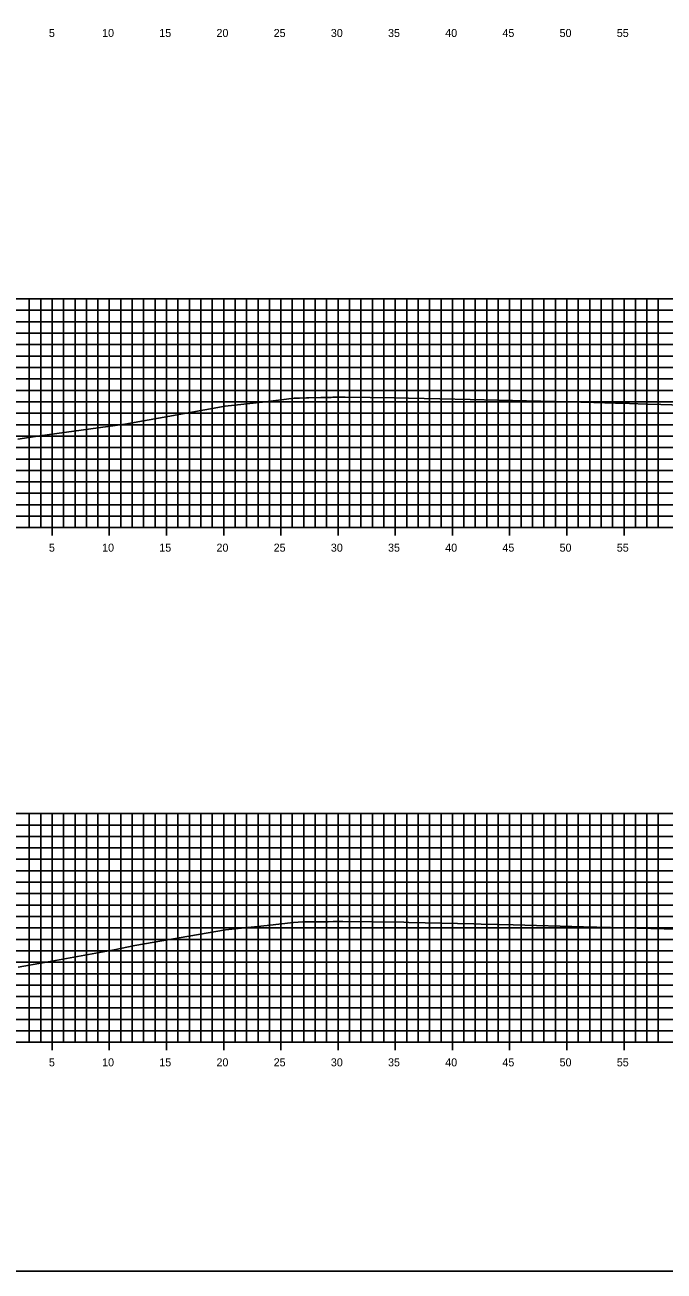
# Model space of a CAD drawing. Extents: x 674939 to 678919, y 750652 to 765176.
# Drawn here: x 678751.2 to 678807, y 764956.3 to 765065.2 of the extents above; entities that cross this region are included whole.
import ezdxf

# ---------------------------------------------------------------- set-up
doc = ezdxf.new("R2010")
doc.units = 0
for name, color, linetype in [('R_Axis', 7, 'Continuous'), ('R_Axis Annot', 7, 'Continuous'), ('R_Exist Surface', 7, 'Continuous'), ('R_Grid', 7, 'Continuous'), ('R_No Plot', 7, 'Continuous')]:
    doc.layers.add(name, color=color, linetype=linetype)

msp = doc.modelspace()

# ---------------------------------------------------------------- linework, layer by layer
at = {"layer": 'R_Axis'}
for p, q in [((678753.53, 765020.59), (678753.53, 765021.99)), ((678758.53, 765020.59), (678758.53, 765021.99)), ((678763.53, 765020.59), (678763.53, 765021.99)), ((678768.53, 765020.59), (678768.53, 765021.99)), ((678773.53, 765020.59), (678773.53, 765021.99)), ((678778.53, 765020.59), (678778.53, 765021.99)), ((678783.53, 765020.59), (678783.53, 765021.99)), ((678788.53, 765020.59), (678788.53, 765021.99)), ((678793.53, 765020.59), (678793.53, 765021.99)), ((678798.53, 765020.59), (678798.53, 765021.99)), ((678803.53, 765020.59), (678803.53, 765021.99)), ((678598.53, 765021.29), (678898.53, 765021.29)), ((678753.53, 764975.59), (678753.53, 764976.99)), ((678758.53, 764975.59), (678758.53, 764976.99)), ((678763.53, 764975.59), (678763.53, 764976.99)), ((678768.53, 764975.59), (678768.53, 764976.99)), ((678773.53, 764975.59), (678773.53, 764976.99)), ((678778.53, 764975.59), (678778.53, 764976.99)), ((678783.53, 764975.59), (678783.53, 764976.99)), ((678788.53, 764975.59), (678788.53, 764976.99)), ((678793.53, 764975.59), (678793.53, 764976.99)), ((678798.53, 764975.59), (678798.53, 764976.99)), ((678803.53, 764975.59), (678803.53, 764976.99)), ((678598.53, 764976.29), (678898.53, 764976.29))]:
    msp.add_line(p, q, dxfattribs=at)
at = {"layer": 'R_Exist Surface'}
for points in [[(678750.53, 765029.03), (678752.45, 765029.32), (678759.9, 765030.35), (678763.65, 765031.02), (678768.65, 765031.92), (678772.18, 765032.3), (678774.69, 765032.61), (678775.16, 765032.62), (678775.78, 765032.65), (678775.87, 765032.64), (678775.97, 765032.65), (678777.02, 765032.67), (678777.68, 765032.67), (678777.79, 765032.66), (678777.93, 765032.68), (678778.07, 765032.7), (678778.14, 765032.7), (678778.19, 765032.71), (678779.14, 765032.7), (678781.34, 765032.67), (678783.43, 765032.64), (678784.69, 765032.62), (678787.42, 765032.55), (678790.08, 765032.5), (678792.55, 765032.43), (678797.49, 765032.31), (678800.9, 765032.23), (678802.78, 765032.17), (678802.97, 765032.17), (678804.02, 765032.14), (678805.49, 765032.09), (678806.76, 765032.06), (678811.56, 765031.91)], [(678750.56, 764982.87), (678752.85, 764983.27), (678758.96, 764984.39), (678760.77, 764984.75), (678768.69, 764986.11), (678772.34, 764986.49), (678774.64, 764986.77), (678775.45, 764986.81), (678775.69, 764986.81), (678777.41, 764986.83), (678777.46, 764986.83), (678777.52, 764986.83), (678777.65, 764986.83), (678778.09, 764986.85), (678778.33, 764986.86), (678778.4, 764986.86), (678778.94, 764986.86), (678784.27, 764986.78), (678784.72, 764986.77), (678790.39, 764986.64), (678791.03, 764986.62), (678793.85, 764986.55), (678799.98, 764986.39), (678810.56, 764986.11)]]:
    msp.add_lwpolyline(points, dxfattribs=at)
at = {"layer": 'R_Grid'}
for p, q in [((678598.53, 765041.29), (678898.53, 765041.29)), ((678751.53, 765021.29), (678751.53, 765041.29)), ((678752.53, 765021.29), (678752.53, 765041.29)), ((678753.53, 765021.29), (678753.53, 765041.29)), ((678754.53, 765021.29), (678754.53, 765041.29)), ((678755.53, 765021.29), (678755.53, 765041.29)), ((678756.53, 765021.29), (678756.53, 765041.29)), ((678757.53, 765021.29), (678757.53, 765041.29)), ((678758.53, 765021.29), (678758.53, 765041.29)), ((678759.53, 765021.29), (678759.53, 765041.29)), ((678760.53, 765021.29), (678760.53, 765041.29)), ((678761.53, 765021.29), (678761.53, 765041.29)), ((678762.53, 765021.29), (678762.53, 765041.29)), ((678763.53, 765021.29), (678763.53, 765041.29)), ((678764.53, 765021.29), (678764.53, 765041.29)), ((678765.53, 765021.29), (678765.53, 765041.29)), ((678766.53, 765021.29), (678766.53, 765041.29)), ((678767.53, 765021.29), (678767.53, 765041.29)), ((678768.53, 765021.29), (678768.53, 765041.29)), ((678769.53, 765021.29), (678769.53, 765041.29)), ((678770.53, 765021.29), (678770.53, 765041.29)), ((678771.53, 765021.29), (678771.53, 765041.29)), ((678772.53, 765021.29), (678772.53, 765041.29)), ((678773.53, 765021.29), (678773.53, 765041.29)), ((678774.53, 765021.29), (678774.53, 765041.29)), ((678775.53, 765021.29), (678775.53, 765041.29)), ((678776.53, 765021.29), (678776.53, 765041.29)), ((678777.53, 765021.29), (678777.53, 765041.29)), ((678778.53, 765021.29), (678778.53, 765041.29)), ((678779.53, 765021.29), (678779.53, 765041.29)), ((678780.53, 765021.29), (678780.53, 765041.29)), ((678781.53, 765021.29), (678781.53, 765041.29)), ((678782.53, 765021.29), (678782.53, 765041.29)), ((678783.53, 765021.29), (678783.53, 765041.29)), ((678784.53, 765021.29), (678784.53, 765041.29)), ((678785.53, 765021.29), (678785.53, 765041.29)), ((678786.53, 765021.29), (678786.53, 765041.29)), ((678787.53, 765021.29), (678787.53, 765041.29)), ((678788.53, 765021.29), (678788.53, 765041.29)), ((678789.53, 765021.29), (678789.53, 765041.29)), ((678790.53, 765021.29), (678790.53, 765041.29)), ((678791.53, 765021.29), (678791.53, 765041.29)), ((678792.53, 765021.29), (678792.53, 765041.29)), ((678793.53, 765021.29), (678793.53, 765041.29)), ((678794.53, 765021.29), (678794.53, 765041.29)), ((678795.53, 765021.29), (678795.53, 765041.29)), ((678796.53, 765021.29), (678796.53, 765041.29)), ((678797.53, 765021.29), (678797.53, 765041.29)), ((678798.53, 765021.29), (678798.53, 765041.29)), ((678799.53, 765021.29), (678799.53, 765041.29)), ((678800.53, 765021.29), (678800.53, 765041.29)), ((678801.53, 765021.29), (678801.53, 765041.29)), ((678802.53, 765021.29), (678802.53, 765041.29)), ((678803.53, 765021.29), (678803.53, 765041.29)), ((678804.53, 765021.29), (678804.53, 765041.29)), ((678805.53, 765021.29), (678805.53, 765041.29)), ((678806.53, 765021.29), (678806.53, 765041.29)), ((678598.53, 765040.29), (678898.53, 765040.29)), ((678598.53, 765039.29), (678898.53, 765039.29)), ((678598.53, 765038.29), (678898.53, 765038.29)), ((678598.53, 765037.29), (678898.53, 765037.29)), ((678598.53, 765036.29), (678898.53, 765036.29)), ((678598.53, 765035.29), (678898.53, 765035.29)), ((678598.53, 765034.29), (678898.53, 765034.29)), ((678598.53, 765033.29), (678898.53, 765033.29)), ((678598.53, 765032.29), (678898.53, 765032.29)), ((678598.53, 765031.29), (678898.53, 765031.29)), ((678598.53, 765030.29), (678898.53, 765030.29)), ((678598.53, 765029.29), (678898.53, 765029.29)), ((678598.53, 765028.29), (678898.53, 765028.29)), ((678598.53, 765027.29), (678898.53, 765027.29)), ((678598.53, 765026.29), (678898.53, 765026.29)), ((678598.53, 765025.29), (678898.53, 765025.29)), ((678598.53, 765024.29), (678898.53, 765024.29)), ((678598.53, 765023.29), (678898.53, 765023.29)), ((678598.53, 765022.29), (678898.53, 765022.29)), ((678598.53, 765021.29), (678898.53, 765021.29)), ((678598.53, 764996.29), (678898.53, 764996.29)), ((678598.53, 764995.29), (678898.53, 764995.29)), ((678751.53, 764976.29), (678751.53, 764996.29)), ((678752.53, 764976.29), (678752.53, 764996.29)), ((678753.53, 764976.29), (678753.53, 764996.29)), ((678754.53, 764976.29), (678754.53, 764996.29)), ((678755.53, 764976.29), (678755.53, 764996.29)), ((678756.53, 764976.29), (678756.53, 764996.29)), ((678757.53, 764976.29), (678757.53, 764996.29)), ((678758.53, 764976.29), (678758.53, 764996.29)), ((678759.53, 764976.29), (678759.53, 764996.29)), ((678760.53, 764976.29), (678760.53, 764996.29)), ((678761.53, 764976.29), (678761.53, 764996.29)), ((678762.53, 764976.29), (678762.53, 764996.29)), ((678763.53, 764976.29), (678763.53, 764996.29)), ((678764.53, 764976.29), (678764.53, 764996.29)), ((678765.53, 764976.29), (678765.53, 764996.29)), ((678766.53, 764976.29), (678766.53, 764996.29)), ((678767.53, 764976.29), (678767.53, 764996.29)), ((678768.53, 764976.29), (678768.53, 764996.29)), ((678769.53, 764976.29), (678769.53, 764996.29)), ((678770.53, 764976.29), (678770.53, 764996.29)), ((678771.53, 764976.29), (678771.53, 764996.29)), ((678772.53, 764976.29), (678772.53, 764996.29)), ((678773.53, 764976.29), (678773.53, 764996.29)), ((678774.53, 764976.29), (678774.53, 764996.29)), ((678775.53, 764976.29), (678775.53, 764996.29)), ((678776.53, 764976.29), (678776.53, 764996.29)), ((678777.53, 764976.29), (678777.53, 764996.29)), ((678778.53, 764976.29), (678778.53, 764996.29)), ((678779.53, 764976.29), (678779.53, 764996.29)), ((678780.53, 764976.29), (678780.53, 764996.29)), ((678781.53, 764976.29), (678781.53, 764996.29)), ((678782.53, 764976.29), (678782.53, 764996.29)), ((678783.53, 764976.29), (678783.53, 764996.29)), ((678784.53, 764976.29), (678784.53, 764996.29)), ((678785.53, 764976.29), (678785.53, 764996.29)), ((678786.53, 764976.29), (678786.53, 764996.29)), ((678787.53, 764976.29), (678787.53, 764996.29)), ((678788.53, 764976.29), (678788.53, 764996.29)), ((678789.53, 764976.29), (678789.53, 764996.29)), ((678790.53, 764976.29), (678790.53, 764996.29)), ((678791.53, 764976.29), (678791.53, 764996.29)), ((678792.53, 764976.29), (678792.53, 764996.29)), ((678793.53, 764976.29), (678793.53, 764996.29)), ((678794.53, 764976.29), (678794.53, 764996.29)), ((678795.53, 764976.29), (678795.53, 764996.29)), ((678796.53, 764976.29), (678796.53, 764996.29)), ((678797.53, 764976.29), (678797.53, 764996.29)), ((678798.53, 764976.29), (678798.53, 764996.29)), ((678799.53, 764976.29), (678799.53, 764996.29)), ((678800.53, 764976.29), (678800.53, 764996.29)), ((678801.53, 764976.29), (678801.53, 764996.29)), ((678802.53, 764976.29), (678802.53, 764996.29)), ((678803.53, 764976.29), (678803.53, 764996.29)), ((678804.53, 764976.29), (678804.53, 764996.29)), ((678805.53, 764976.29), (678805.53, 764996.29)), ((678806.53, 764976.29), (678806.53, 764996.29)), ((678598.53, 764994.29), (678898.53, 764994.29)), ((678598.53, 764993.29), (678898.53, 764993.29)), ((678598.53, 764992.29), (678898.53, 764992.29)), ((678598.53, 764991.29), (678898.53, 764991.29)), ((678598.53, 764990.29), (678898.53, 764990.29)), ((678598.53, 764989.29), (678898.53, 764989.29)), ((678598.53, 764988.29), (678898.53, 764988.29)), ((678598.53, 764987.29), (678898.53, 764987.29)), ((678598.53, 764986.29), (678898.53, 764986.29)), ((678598.53, 764985.29), (678898.53, 764985.29)), ((678598.53, 764984.29), (678898.53, 764984.29)), ((678598.53, 764983.29), (678898.53, 764983.29)), ((678598.53, 764982.29), (678898.53, 764982.29)), ((678598.53, 764981.29), (678898.53, 764981.29)), ((678598.53, 764980.29), (678898.53, 764980.29)), ((678598.53, 764979.29), (678898.53, 764979.29)), ((678598.53, 764978.29), (678898.53, 764978.29)), ((678598.53, 764977.29), (678898.53, 764977.29)), ((678598.53, 764976.29), (678898.53, 764976.29))]:
    msp.add_line(p, q, dxfattribs=at)
at = {"layer": 'R_No Plot'}
msp.add_lwpolyline([(678578.53, 764956.29), (678918.53, 764956.29), (678918.53, 765176.29), (678578.53, 765176.29)], close=True, dxfattribs=at)

# ---------------------------------------------------------------- texts
at = {"layer": 'R_Axis Annot'}
for s, p in [('5', (678753.25, 765064.19)), ('10', (678757.9, 765064.19)), ('15', (678762.9, 765064.19)), ('20', (678767.9, 765064.19)), ('25', (678772.9, 765064.19)), ('30', (678777.9, 765064.19)), ('35', (678782.9, 765064.19)), ('40', (678787.9, 765064.19)), ('45', (678792.9, 765064.19)), ('50', (678797.9, 765064.19)), ('55', (678802.9, 765064.19)), ('5', (678753.25, 765019.19)), ('10', (678757.9, 765019.19)), ('15', (678762.9, 765019.19)), ('20', (678767.9, 765019.19)), ('25', (678772.9, 765019.19)), ('30', (678777.9, 765019.19)), ('35', (678782.9, 765019.19)), ('40', (678787.9, 765019.19)), ('45', (678792.9, 765019.19)), ('50', (678797.9, 765019.19)), ('55', (678802.9, 765019.19)), ('5', (678753.25, 764974.19)), ('10', (678757.9, 764974.19)), ('15', (678762.9, 764974.19)), ('20', (678767.9, 764974.19)), ('25', (678772.9, 764974.19)), ('30', (678777.9, 764974.19)), ('35', (678782.9, 764974.19)), ('40', (678787.9, 764974.19)), ('45', (678792.9, 764974.19)), ('50', (678797.9, 764974.19)), ('55', (678802.9, 764974.19))]:
    msp.add_text(s, height=0.7, dxfattribs=at).set_placement(p)

doc.saveas('drawing.dxf')
